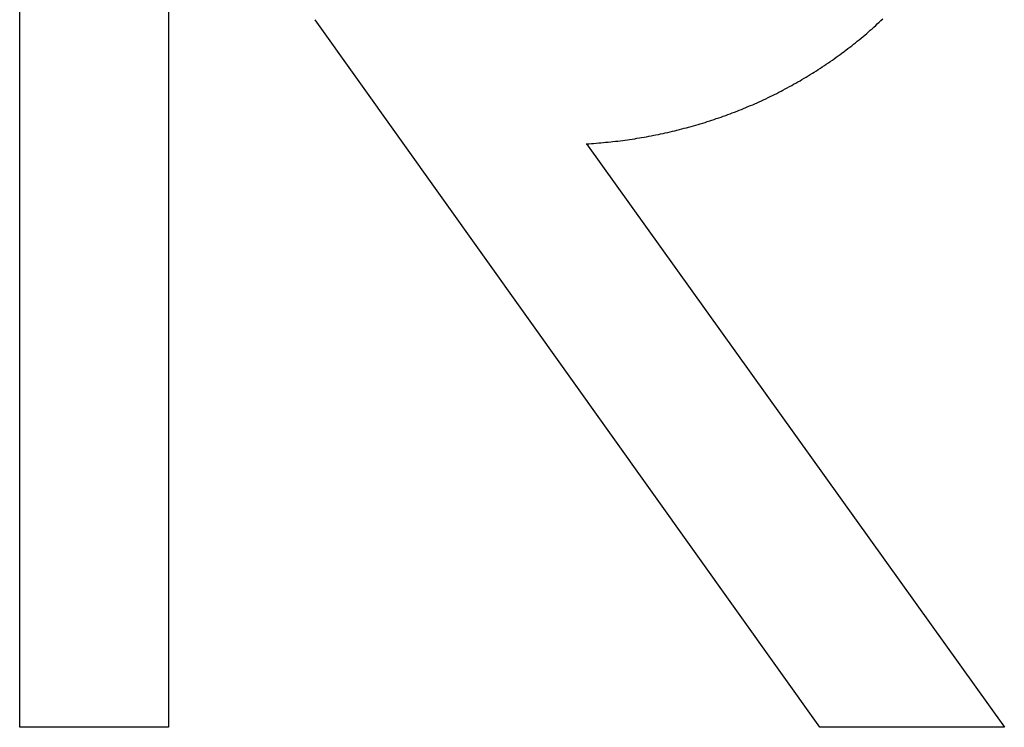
# Model space of a CAD drawing. Extents: x 1107 to 4046, y 937 to 3355.
# Tile 764 of 861: x 3045.3 to 3048.01, y 1759.49 to 1761.43. Entities that reach past the tile are written whole.
import ezdxf

# ---------------------------------------------------------------- set-up
doc = ezdxf.new("R2010")
doc.units = 0
doc.layers.add('KF_VIDA_L___C_LEFT', color=7, linetype='CONTINUOUS')

# ---------------------------------------------------------------- blocks, each defined once
blk = doc.blocks.new('KF_VIDA_L___C_LEFT')
at = {"layer": 'KF_VIDA_L___C_LEFT'}
for p, q in [((155.9978, 70.2763), (155.9978, 74.5652)), ((156.4067, 74.1796), (156.4067, 70.2763)), ((158.1954, 70.2763), (156.8096, 72.2185)), ((157.5544, 71.8776), (158.7021, 70.2763)), ((156.4067, 70.2763), (155.9978, 70.2763)), ((158.7021, 70.2763), (158.1954, 70.2763))]:
    blk.add_line(p, q, dxfattribs=at)
blk.add_polyline3d([(157.554, 71.8776, 0), (157.561, 71.878, 0), (157.568, 71.8785, 0), (157.574, 71.879, 0), (157.581, 71.8795, 0), (157.588, 71.8801, 0), (157.594, 71.8806, 0), (157.601, 71.8812, 0), (157.607, 71.8819, 0), (157.614, 71.8826, 0), (157.621, 71.8833, 0), (157.627, 71.884, 0), (157.634, 71.8847, 0), (157.641, 71.8855, 0), (157.647, 71.8864, 0), (157.654, 71.8872, 0), (157.66, 71.8881, 0), (157.667, 71.889, 0), (157.673, 71.89, 0), (157.68, 71.8909, 0), (157.687, 71.8919, 0), (157.693, 71.893, 0), (157.7, 71.894, 0), (157.706, 71.8951, 0), (157.713, 71.8963, 0), (157.719, 71.8974, 0), (157.726, 71.8986, 0), (157.732, 71.8998, 0), (157.739, 71.9011, 0), (157.745, 71.9024, 0), (157.752, 71.9037, 0), (157.758, 71.9051, 0), (157.765, 71.9064, 0), (157.771, 71.9079, 0), (157.778, 71.9093, 0), (157.784, 71.9108, 0), (157.791, 71.9123, 0), (157.797, 71.9138, 0), (157.803, 71.9154, 0), (157.81, 71.917, 0), (157.816, 71.9186, 0), (157.823, 71.9203, 0), (157.829, 71.922, 0), (157.835, 71.9237, 0), (157.842, 71.9255, 0), (157.848, 71.9273, 0), (157.855, 71.9291, 0), (157.861, 71.931, 0), (157.867, 71.9328, 0), (157.874, 71.9348, 0), (157.88, 71.9367, 0), (157.886, 71.9387, 0), (157.893, 71.9407, 0), (157.899, 71.9428, 0), (157.905, 71.9449, 0), (157.911, 71.947, 0), (157.918, 71.9491, 0), (157.924, 71.9513, 0), (157.93, 71.9535, 0), (157.937, 71.9558, 0), (157.943, 71.958, 0), (157.949, 71.9603, 0), (157.955, 71.9627, 0), (157.961, 71.9651, 0), (157.968, 71.9675, 0), (157.974, 71.9699, 0), (157.98, 71.9724, 0), (157.986, 71.9749, 0), (157.992, 71.9774, 0), (157.998, 71.98, 0), (158.005, 71.9826, 0), (158.011, 71.9852, 0), (158.017, 71.9879, 0), (158.023, 71.9906, 0), (158.029, 71.9933, 0), (158.035, 71.9961, 0), (158.041, 71.9989, 0), (158.047, 72.0017, 0), (158.053, 72.0045, 0), (158.059, 72.0074, 0), (158.065, 72.0103, 0), (158.071, 72.0133, 0), (158.077, 72.0162, 0), (158.083, 72.0192, 0), (158.089, 72.0223, 0), (158.094, 72.0253, 0), (158.1, 72.0284, 0), (158.106, 72.0315, 0), (158.112, 72.0347, 0), (158.118, 72.0379, 0), (158.123, 72.0411, 0), (158.129, 72.0443, 0), (158.135, 72.0476, 0), (158.141, 72.0509, 0), (158.146, 72.0542, 0), (158.152, 72.0576, 0), (158.158, 72.061, 0), (158.163, 72.0644, 0), (158.169, 72.0678, 0), (158.175, 72.0713, 0), (158.18, 72.0748, 0), (158.186, 72.0784, 0), (158.191, 72.0819, 0), (158.197, 72.0855, 0), (158.202, 72.0891, 0), (158.208, 72.0928, 0), (158.213, 72.0965, 0), (158.219, 72.1002, 0), (158.224, 72.1039, 0), (158.23, 72.1077, 0), (158.235, 72.1115, 0), (158.24, 72.1154, 0), (158.246, 72.1192, 0), (158.251, 72.1231, 0), (158.256, 72.127, 0), (158.262, 72.131, 0), (158.267, 72.1349, 0), (158.272, 72.139, 0), (158.278, 72.143, 0), (158.283, 72.1471, 0), (158.288, 72.1511, 0), (158.293, 72.1553, 0), (158.298, 72.1594, 0), (158.303, 72.1636, 0), (158.309, 72.1678, 0), (158.314, 72.172, 0), (158.319, 72.1763, 0), (158.324, 72.1806, 0), (158.329, 72.1849, 0), (158.334, 72.1893, 0), (158.339, 72.1936, 0), (158.344, 72.1981, 0), (158.349, 72.2025, 0), (158.353, 72.2069, 0), (158.358, 72.2114, 0), (158.363, 72.216, 0), (158.368, 72.2205, 0)], dxfattribs=at)

msp = doc.modelspace()

# ---------------------------------------------------------------- block references
at = {"layer": 'KF_VIDA_L___C_LEFT'}
msp.add_blockref('KF_VIDA_L___C_LEFT', (2889.3036, 1689.2132), dxfattribs=at)

doc.saveas('drawing.dxf')
